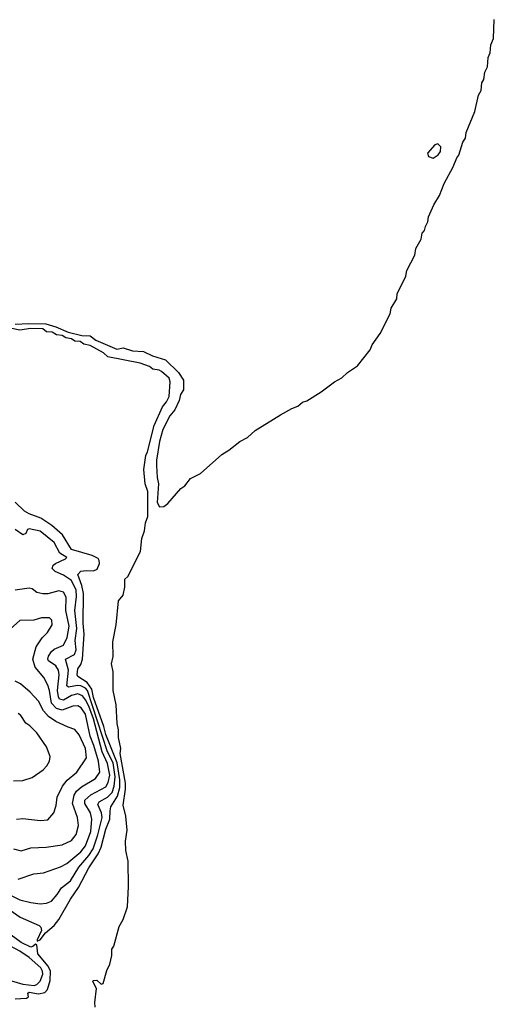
# Model space of a CAD drawing. Extents: x 1443846 to 1577407, y 839182 to 927291.
# Tile 321 of 535: x 1551325 to 1554355, y 853483 to 859766. Entities that reach past the tile are written whole.
import ezdxf

# ---------------------------------------------------------------- set-up
doc = ezdxf.new("R2010")
doc.units = 0

msp = doc.modelspace()

# ---------------------------------------------------------------- linework, layer by layer
at = {"layer": '0CON20XD'}
for points in [[(1551295, 857822), (1551382.9, 857827.1), (1551492.5, 857825), (1551555, 857806.2), (1551635, 857771.1), (1551720.9, 857750.9), (1551775, 857749.6), (1551810.4, 857720.4), (1551945, 857662.7), (1551985, 857671.1), (1552045, 857653.8), (1552115, 857648.8), (1552172, 857622), (1552255, 857594.6), (1552339.6, 857515), (1552369.6, 857465), (1552370.8, 857405), (1552352.2, 857375), (1552343.5, 857335), (1552315, 857275.8), (1552282.4, 857237.6), (1552239.3, 857150.7), (1552217.3, 857075), (1552198.4, 856955), (1552199.2, 856920.8), (1552202.4, 856845), (1552211.6, 856805), (1552202.1, 856685), (1552218.3, 856658.3), (1552245, 856658.6), (1552270.7, 856679.3), (1552354, 856775), (1552379.2, 856790.8), (1552415, 856839.1), (1552479.2, 856870.8), (1552615, 856992.4), (1552660.3, 857019.7), (1552730.8, 857075), (1552779.1, 857100.9), (1552828.8, 857145), (1552990.5, 857245), (1553061.5, 857285), (1553101, 857299), (1553130.9, 857325), (1553157, 857333), (1553249.3, 857390.7), (1553334.6, 857455), (1553380.4, 857479.6), (1553417.5, 857515), (1553481.8, 857558.2), (1553561.3, 857658.7), (1553575, 857691.1), (1553626.9, 857763.1), (1553690.3, 857889.8), (1553696.8, 857925), (1553731.7, 857985), (1553735, 858017.5), (1553790.5, 858129.5), (1553796.2, 858165), (1553846.9, 858263.1), (1553854.4, 858305), (1553888.2, 858365), (1553895, 858404), (1553909.1, 858420.9), (1553915, 858446.9), (1553930.8, 858475), (1553935, 858507.1), (1553969.2, 858585), (1554006, 858644), (1554035, 858720), (1554093.1, 858826.9), (1554116.2, 858885), (1554128.6, 858901.4), (1554154.4, 858985), (1554170.8, 859009.2), (1554175, 859045.8), (1554229.9, 859180.1), (1554254.8, 859285), (1554271.6, 859315), (1554275, 859363.8), (1554287.7, 859385), (1554295, 859430.8), (1554310.6, 859465), (1554315, 859523.8), (1554328.9, 859555), (1554333.7, 859605), (1554348.9, 859645), (1554355, 859766.2)], [(1553965, 858882.5), (1553997.3, 858902.7), (1554012, 858925), (1554012.6, 858955), (1553995, 858974), (1553975, 858966.4), (1553928.6, 858915), (1553935, 858893.4), (1553965, 858882.5)], [(1551806.7, 853465), (1551804, 853494), (1551814.6, 853585), (1551791.3, 853628.7), (1551794.7, 853635.3), (1551816.7, 853636.7), (1551845, 853612.5), (1551856.7, 853615), (1551881.4, 853698.6), (1551900.2, 853739.8), (1551912.5, 853795), (1551912, 853835), (1551925.4, 853855), (1551960.4, 853979.6), (1551986.2, 854025), (1552012.2, 854105), (1552018.8, 854235), (1552017.2, 854397.2), (1552002.4, 854465), (1552000, 854525), (1552010, 854595), (1552003.3, 854683.4), (1551986.3, 854753.6), (1552000.7, 854855), (1551999.7, 854895), (1551965.8, 855084.2), (1551970.8, 855115), (1551955.3, 855185), (1551955.7, 855235), (1551946.9, 855275), (1551939.8, 855395), (1551922.1, 855485), (1551921.6, 855605), (1551910.3, 855655), (1551922.5, 855702.5), (1551920, 855795), (1551939.8, 855905), (1551955, 856057.5), (1551985.4, 856094.6), (1551996.5, 856145), (1551996.2, 856195), (1552015, 856213.8), (1552096.8, 856373.2), (1552104.8, 856455), (1552121.9, 856505), (1552127.4, 856555), (1552142.7, 856595), (1552142, 856755), (1552125.3, 856805), (1552117.8, 856895), (1552129.6, 856985), (1552140.8, 857009.2), (1552183.5, 857176.5), (1552236.2, 857295), (1552262.6, 857327.4), (1552278.7, 857361.3), (1552286.4, 857455), (1552279, 857479), (1552231, 857521), (1552215, 857530.3), (1552175, 857536.9), (1552153.5, 857553.5), (1552094.7, 857574.7), (1551888, 857615), (1551860.7, 857640.7), (1551775, 857687.8), (1551735, 857694.7), (1551711.5, 857711.5), (1551676.7, 857715), (1551655, 857728.9), (1551618.8, 857735), (1551595, 857750.9), (1551558.8, 857755), (1551532.4, 857772.4), (1551496.7, 857775), (1551472.6, 857792.6), (1551395, 857795.8), (1551325, 857784.4), (1551235, 857804.4)], [(1551265, 854084), (1551328.5, 854038.5), (1551450, 853985), (1551460, 853975), (1551464.4, 853955), (1551435.8, 853895), (1551437, 853887), (1551455, 853894.6), (1551490, 853940), (1551545, 853986.1), (1551575.4, 854024.6), (1551649.8, 854155), (1551700.8, 854229.3), (1551765.5, 854355), (1551825.9, 854444.1), (1551844.7, 854485), (1551875, 854600.8), (1551900.9, 854665), (1551901.5, 854718.5), (1551907.7, 854742.3), (1551949.1, 854810.9), (1551963.3, 854866.7), (1551965.1, 854915), (1551947.5, 855025), (1551875, 855205.7), (1551862.5, 855255), (1551795, 855441.4), (1551784.4, 855495), (1551755, 855537.5), (1551696.1, 855575), (1551692, 855585), (1551696.6, 855623.4), (1551715, 855651.8), (1551726.6, 855685), (1551735.6, 855845), (1551730.2, 855915), (1551732.6, 856105), (1551722.5, 856155), (1551696.2, 856225), (1551715, 856248), (1551748.7, 856251.3), (1551795, 856248.5), (1551820.1, 856259.9), (1551833.9, 856295), (1551832.6, 856315), (1551825, 856327.4), (1551787.6, 856347.6), (1551656.3, 856385), (1551598.2, 856478.2), (1551529.2, 856539.3), (1551460, 856585), (1551385, 856612.9), (1551355, 856630.5), (1551295, 856687.5)], [(1551684.9, 856124.9), (1551655, 856186.5), (1551605, 856221), (1551551.4, 856245), (1551531.4, 856265), (1551539.2, 856285), (1551553.2, 856296.8), (1551616.7, 856325), (1551626.7, 856335), (1551580.8, 856360.8), (1551545, 856430.7), (1551455, 856502.4), (1551385, 856517.9), (1551375, 856512.2), (1551363, 856487), (1551345, 856479.5), (1551295, 856512)], [(1551205, 854212.3), (1551325, 854150.5), (1551395, 854132.7), (1551455.4, 854124.6), (1551495, 854128.1), (1551528.3, 854141.7), (1551565, 854183.5), (1551592.7, 854227.3), (1551649.1, 854270.9), (1551701.5, 854358.5), (1551766.9, 854433.1), (1551794.3, 854475), (1551824, 854565), (1551850.7, 854675), (1551847.4, 854705), (1551822.9, 854757.1), (1551832.5, 854775), (1551885.5, 854804.5), (1551914.3, 854835), (1551928.5, 854875), (1551935.1, 854935), (1551922.2, 855025), (1551886.4, 855095), (1551757.8, 855485), (1551745, 855500.4), (1551715, 855514.9), (1551693.2, 855516.8), (1551636.2, 855506.2), (1551624.8, 855515), (1551636.2, 855615), (1551617.8, 855685), (1551674.7, 855715), (1551685.9, 855744.1), (1551679.5, 855805), (1551689.7, 855880.3), (1551677.4, 855995), (1551687.4, 856085), (1551684.9, 856124.9)], [(1551315, 854280.8), (1551415, 854316.2), (1551477.8, 854322.2), (1551585, 854360.7), (1551625, 854381.1), (1551715, 854455.6), (1551745.8, 854495), (1551779.3, 854585), (1551786.2, 854665), (1551776.1, 854705), (1551739.6, 854765), (1551741, 854785), (1551779.4, 854820.6), (1551875, 854871), (1551890.6, 854899.4), (1551899.6, 854945), (1551885, 855018.8), (1551850.4, 855095), (1551795.9, 855304.1), (1551766.5, 855386.5), (1551745.4, 855425.4), (1551725, 855452.1), (1551695, 855463.4), (1551655, 855454.6), (1551605, 855424.8), (1551579.9, 855429.9), (1551571.5, 855445), (1551565.1, 855485), (1551575.9, 855585), (1551572.4, 855615), (1551555, 855643.1), (1551509.2, 855675), (1551504.2, 855685), (1551508.4, 855705), (1551526.9, 855735), (1551545, 855749), (1551605, 855773.9), (1551627.1, 855823), (1551639.7, 855895), (1551620, 855995), (1551620.7, 856080.7), (1551605, 856112.9), (1551575, 856121.1), (1551505, 856103.4), (1551472.4, 856102.4), (1551435, 856110.8), (1551405, 856133.6), (1551385, 856138.8), (1551295, 856125.7)], [(1551286.1, 854476.1), (1551333.2, 854463.2), (1551395, 854481.2), (1551494, 854486), (1551595, 854501.2), (1551655, 854527.5), (1551685, 854567.5), (1551701.2, 854625), (1551693.7, 854675), (1551662.8, 854765), (1551671.8, 854818.2), (1551687.4, 854842.6), (1551719.8, 854870.2), (1551808.5, 854925), (1551835.5, 854964.5), (1551826.9, 855035), (1551799.1, 855135), (1551775.4, 855195), (1551744.1, 855335), (1551716.2, 855375), (1551695, 855387.3), (1551665, 855386.1), (1551595, 855360.3), (1551559.9, 855369.9), (1551527.7, 855405), (1551514.8, 855485), (1551505, 855520.5), (1551478.8, 855568.8), (1551423.5, 855635), (1551407.8, 855685), (1551430.3, 855765), (1551467.4, 855822.6), (1551503.1, 855855), (1551532.9, 855905), (1551529.4, 855935), (1551515, 855948.6), (1551465, 855949.4), (1551415.7, 855934.3), (1551325, 855932.9), (1551245, 855860.6)], [(1551305, 854664.4), (1551345, 854669.4), (1551455, 854655.7), (1551505, 854659.2), (1551543.1, 854705), (1551557.3, 854752.7), (1551564, 854805), (1551598.8, 854875), (1551627.5, 854912.5), (1551690.5, 854965), (1551752, 855055), (1551744.4, 855115.6), (1551705, 855202.2), (1551676.2, 855236.2), (1551635, 855251.5), (1551555, 855288.2), (1551508.7, 855318.7), (1551477.2, 855355), (1551445, 855417.8), (1551392.5, 855475), (1551328.9, 855528.9), (1551295, 855545.5)], [(1551285, 854908.2), (1551345, 854910.9), (1551405, 854930.6), (1551475, 854978.6), (1551498.6, 855005), (1551514.4, 855035), (1551518.9, 855065), (1551496.5, 855125), (1551434.5, 855215), (1551390.2, 855260.2), (1551365, 855277.1), (1551331.8, 855325), (1551315, 855339.2)], [(1551295, 853517.1), (1551367.9, 853522.1), (1551380.3, 853529.8), (1551377.3, 853555), (1551385, 853560.7), (1551445, 853549.9), (1551485, 853558.2), (1551503.3, 853576.6), (1551519.1, 853635), (1551520.7, 853695), (1551506.1, 853726.1), (1551439.6, 853805), (1551435, 853863.3), (1551425, 853866.2), (1551408.8, 853851.2), (1551395, 853848.2), (1551335, 853878.2), (1551270, 853925)], [(1551221.7, 853648.3), (1551345, 853611.9), (1551417.2, 853602.8), (1551435, 853610.3), (1551455, 853630.4), (1551471.5, 853675), (1551470.3, 853695), (1551460, 853715), (1551385, 853781.6), (1551325, 853823.2), (1551239.4, 853869.4)]]:
    msp.add_lwpolyline(points, dxfattribs=at)

doc.saveas('drawing.dxf')
